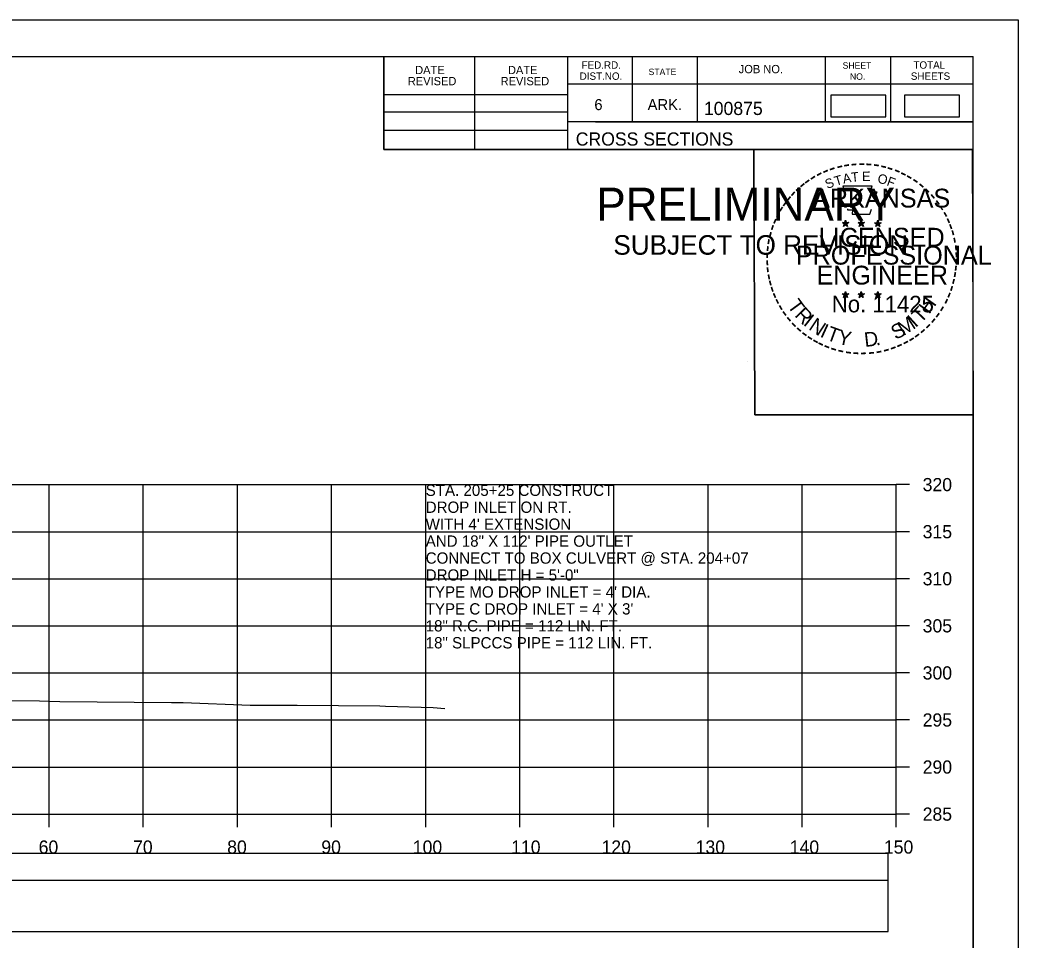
# Model space of a CAD drawing. Extents: x 1368122 to 1710785, y 373130 to 557566.
# Drawn here: x 1370079.1 to 1370185.2, y 374099.3 to 374197 of the extents above; entities that cross this region are included whole.
import ezdxf

# ---------------------------------------------------------------- set-up
doc = ezdxf.new("R2010")
doc.units = 0
for name, color, linetype in [('R_Axis', 7, 'Continuous'), ('R_Axis Annot', 7, 'Continuous'), ('R_Border', 7, 'Continuous'), ('R_Border PE', 7, 'Continuous'), ('R_Border Prem', 7, 'Continuous'), ('R_Drive', 7, 'Continuous'), ('R_Exist Surface', 7, 'Continuous'), ('R_Grid', 7, 'Continuous'), ('R_No Plot', 7, 'Continuous'), ('R_Water Annot', 7, 'Continuous')]:
    doc.layers.add(name, color=color, linetype=linetype)

msp = doc.modelspace()

# ---------------------------------------------------------------- linework, layer by layer
for points in [[(1369873.09, 374105.65), (1370171.39, 374105.65), (1370171.39, 374108.47), (1369873.09, 374108.47)], [(1369873.09, 374100.19), (1370171.39, 374100.19), (1370171.39, 374105.6), (1369873.09, 374105.6)]]:
    msp.add_lwpolyline(points, close=True)
at = {"layer": 'R_Axis'}
for p, q in [((1370172.24, 374112.66), (1370172.24, 374147.66)), ((1370173.64, 374147.66), (1370172.24, 374147.66)), ((1370173.64, 374142.66), (1370172.24, 374142.66)), ((1370173.64, 374137.66), (1370172.24, 374137.66)), ((1370173.64, 374132.66), (1370172.24, 374132.66)), ((1370173.64, 374127.66), (1370172.24, 374127.66)), ((1370173.64, 374122.66), (1370172.24, 374122.66)), ((1370173.64, 374117.66), (1370172.24, 374117.66)), ((1369872.24, 374112.66), (1370172.24, 374112.66)), ((1370082.24, 374111.26), (1370082.24, 374112.66)), ((1370092.24, 374111.26), (1370092.24, 374112.66)), ((1370102.24, 374111.26), (1370102.24, 374112.66)), ((1370112.24, 374111.26), (1370112.24, 374112.66)), ((1370122.24, 374111.26), (1370122.24, 374112.66)), ((1370132.24, 374111.26), (1370132.24, 374112.66)), ((1370142.24, 374111.26), (1370142.24, 374112.66)), ((1370152.24, 374111.26), (1370152.24, 374112.66)), ((1370162.24, 374111.26), (1370162.24, 374112.66)), ((1370172.24, 374111.26), (1370172.24, 374112.66)), ((1370173.64, 374112.66), (1370172.24, 374112.66))]:
    msp.add_line(p, q, dxfattribs=at)
at = {"layer": 'R_Border'}
for p, q in [((1369864.24, 374193.12), (1370180.42, 374193.12)), ((1370117.78, 374183.24), (1370117.78, 374193.12)), ((1370127.46, 374183.24), (1370127.46, 374193.12)), ((1370137.32, 374193.12), (1370137.32, 374183.24)), ((1370144.16, 374193.12), (1370144.16, 374186.18)), ((1370151.1, 374193.12), (1370151.1, 374186.18)), ((1370164.68, 374193.12), (1370164.68, 374186.18)), ((1370171.62, 374193.12), (1370171.62, 374186.18)), ((1370180.42, 373987.66), (1370180.42, 374193.12)), ((1370180.42, 374190.18), (1370137.32, 374190.18)), ((1370180.42, 374190.2), (1370180.42, 374190.2)), ((1370117.78, 374189.1), (1370137.32, 374189.1)), ((1370117.78, 374187.24), (1370137.32, 374187.24)), ((1370180.42, 374186.18), (1370137.32, 374186.18)), ((1370140.28, 374186.18), (1370180.42, 374186.18)), ((1370117.78, 374185.3), (1370137.32, 374185.3)), ((1370180.42, 374183.24), (1370117.78, 374183.24))]:
    msp.add_line(p, q, dxfattribs=at)
at = {"layer": 'R_Border PE'}
for p, q in [((1370166.51, 374175.5), (1370166.85, 374175.39)), ((1370166.51, 374175.5), (1370166.76, 374175.45)), ((1370166.51, 374175.5), (1370166.74, 374175.37)), ((1370166.64, 374175.09), (1370166.85, 374175.39)), ((1370166.64, 374175.09), (1370166.76, 374175.33)), ((1370166.64, 374175.09), (1370166.85, 374175.31)), ((1370166.85, 374175.75), (1370166.81, 374175.5)), ((1370166.85, 374175.39), (1370166.85, 374175.75)), ((1370166.85, 374175.75), (1370166.9, 374175.5)), ((1370167.2, 374175.5), (1370166.85, 374175.39)), ((1370167.07, 374175.09), (1370166.85, 374175.39)), ((1370167.07, 374175.09), (1370166.85, 374175.3)), ((1370167.2, 374175.5), (1370166.92, 374175.45)), ((1370167.07, 374175.09), (1370166.93, 374175.38)), ((1370167.2, 374175.5), (1370167, 374175.39)), ((1370168.18, 374175.5), (1370168.52, 374175.39)), ((1370168.18, 374175.5), (1370168.43, 374175.45)), ((1370168.18, 374175.5), (1370168.41, 374175.37)), ((1370168.31, 374175.09), (1370168.52, 374175.39)), ((1370168.31, 374175.09), (1370168.43, 374175.33)), ((1370168.31, 374175.09), (1370168.52, 374175.31)), ((1370168.52, 374175.75), (1370168.48, 374175.5)), ((1370168.52, 374175.39), (1370168.52, 374175.75)), ((1370168.52, 374175.75), (1370168.57, 374175.5)), ((1370168.87, 374175.5), (1370168.52, 374175.39)), ((1370168.74, 374175.09), (1370168.52, 374175.39)), ((1370168.74, 374175.09), (1370168.52, 374175.3)), ((1370168.87, 374175.5), (1370168.59, 374175.45)), ((1370168.74, 374175.09), (1370168.6, 374175.38)), ((1370168.87, 374175.5), (1370168.67, 374175.39)), ((1370169.94, 374175.48), (1370170.29, 374175.37)), ((1370169.94, 374175.48), (1370170.19, 374175.44)), ((1370169.94, 374175.48), (1370170.18, 374175.36)), ((1370170.07, 374175.08), (1370170.29, 374175.37)), ((1370170.07, 374175.08), (1370170.2, 374175.32)), ((1370170.07, 374175.08), (1370170.29, 374175.29)), ((1370170.29, 374175.74), (1370170.25, 374175.49)), ((1370170.29, 374175.37), (1370170.29, 374175.74)), ((1370170.29, 374175.74), (1370170.34, 374175.49)), ((1370170.64, 374175.48), (1370170.29, 374175.37)), ((1370170.5, 374175.08), (1370170.29, 374175.37)), ((1370170.5, 374175.08), (1370170.29, 374175.29)), ((1370170.64, 374175.48), (1370170.35, 374175.44)), ((1370170.5, 374175.08), (1370170.36, 374175.37)), ((1370170.64, 374175.48), (1370170.43, 374175.38)), ((1370166.5, 374167.92), (1370166.85, 374167.81)), ((1370166.5, 374167.92), (1370166.75, 374167.88)), ((1370166.5, 374167.92), (1370166.74, 374167.8)), ((1370166.63, 374167.52), (1370166.85, 374167.81)), ((1370166.63, 374167.52), (1370166.76, 374167.76)), ((1370166.63, 374167.52), (1370166.85, 374167.73)), ((1370166.85, 374168.18), (1370166.81, 374167.93)), ((1370166.85, 374167.81), (1370166.85, 374168.18)), ((1370166.85, 374168.18), (1370166.9, 374167.93)), ((1370167.2, 374167.92), (1370166.85, 374167.81)), ((1370167.06, 374167.52), (1370166.85, 374167.81)), ((1370167.06, 374167.52), (1370166.85, 374167.73)), ((1370167.2, 374167.92), (1370166.91, 374167.87)), ((1370167.06, 374167.52), (1370166.93, 374167.81)), ((1370167.2, 374167.92), (1370166.99, 374167.82)), ((1370168.17, 374167.92), (1370168.52, 374167.81)), ((1370168.17, 374167.92), (1370168.42, 374167.88)), ((1370168.17, 374167.92), (1370168.41, 374167.8)), ((1370168.3, 374167.52), (1370168.52, 374167.81)), ((1370168.3, 374167.52), (1370168.43, 374167.76)), ((1370168.3, 374167.52), (1370168.52, 374167.73)), ((1370168.52, 374168.18), (1370168.48, 374167.93)), ((1370168.52, 374167.81), (1370168.52, 374168.18)), ((1370168.52, 374168.18), (1370168.57, 374167.93)), ((1370168.87, 374167.92), (1370168.52, 374167.81)), ((1370168.73, 374167.52), (1370168.52, 374167.81)), ((1370168.73, 374167.52), (1370168.52, 374167.73)), ((1370168.87, 374167.92), (1370168.58, 374167.87)), ((1370168.73, 374167.52), (1370168.6, 374167.81)), ((1370168.87, 374167.92), (1370168.66, 374167.82)), ((1370169.94, 374167.91), (1370170.29, 374167.8)), ((1370169.94, 374167.91), (1370170.19, 374167.87)), ((1370169.94, 374167.91), (1370170.17, 374167.79)), ((1370170.07, 374167.51), (1370170.29, 374167.8)), ((1370170.07, 374167.51), (1370170.2, 374167.75)), ((1370170.07, 374167.51), (1370170.28, 374167.72)), ((1370170.29, 374168.17), (1370170.25, 374167.92)), ((1370170.5, 374167.51), (1370170.28, 374167.72)), ((1370170.29, 374167.8), (1370170.29, 374168.17)), ((1370170.29, 374168.17), (1370170.34, 374167.92)), ((1370170.63, 374167.91), (1370170.29, 374167.8)), ((1370170.5, 374167.51), (1370170.29, 374167.8)), ((1370170.63, 374167.91), (1370170.35, 374167.86)), ((1370170.5, 374167.51), (1370170.36, 374167.8)), ((1370170.63, 374167.91), (1370170.43, 374167.81))]:
    msp.add_line(p, q, dxfattribs=at)
for points in [[(1370166.55, 374179.37), (1370166.82, 374178.55)], [(1370170.06, 374178.45), (1370170.2, 374178.74), (1370169.51, 374178.71), (1370169.66, 374179.37), (1370166.55, 374179.37)], [(1370167.04, 374176.95), (1370167.04, 374176.86), (1370167.6, 374176.85), (1370167.55, 374176.37), (1370169.42, 374176.37), (1370169.62, 374176.91)], [(1370166.85, 374175.75), (1370167.07, 374175.09), (1370166.51, 374175.5), (1370167.2, 374175.5), (1370166.64, 374175.09), (1370166.85, 374175.75)], [(1370168.52, 374175.75), (1370168.74, 374175.09), (1370168.18, 374175.5), (1370168.87, 374175.5), (1370168.31, 374175.09), (1370168.52, 374175.75)], [(1370170.29, 374175.74), (1370170.5, 374175.08), (1370169.94, 374175.48), (1370170.64, 374175.48), (1370170.07, 374175.08), (1370170.29, 374175.74)], [(1370166.85, 374168.18), (1370167.06, 374167.52), (1370166.5, 374167.92), (1370167.2, 374167.92), (1370166.63, 374167.52), (1370166.85, 374168.18)], [(1370168.52, 374168.18), (1370168.73, 374167.52), (1370168.17, 374167.92), (1370168.87, 374167.92), (1370168.3, 374167.52), (1370168.52, 374168.18)], [(1370170.29, 374168.17), (1370170.5, 374167.51), (1370169.94, 374167.91), (1370170.63, 374167.91), (1370170.07, 374167.51), (1370170.29, 374168.17)]]:
    msp.add_lwpolyline(points, dxfattribs=at)
for centre, radius in [((1370166.85, 374175.38), 0.172), ((1370166.85, 374175.38), 0.145), ((1370166.85, 374175.38), 0.116), ((1370166.85, 374175.38), 0.0991), ((1370166.85, 374175.38), 0.0747), ((1370166.85, 374175.38), 0.0495), ((1370166.85, 374175.38), 0.0296), ((1370168.52, 374175.38), 0.172), ((1370168.52, 374175.38), 0.145), ((1370168.52, 374175.38), 0.116), ((1370168.52, 374175.38), 0.0991), ((1370168.52, 374175.38), 0.0747), ((1370168.52, 374175.38), 0.0495), ((1370168.52, 374175.38), 0.0296), ((1370170.29, 374175.37), 0.172), ((1370170.29, 374175.37), 0.145), ((1370170.29, 374175.37), 0.116), ((1370170.29, 374175.37), 0.0991), ((1370170.29, 374175.37), 0.0747), ((1370170.29, 374175.37), 0.0495), ((1370170.29, 374175.37), 0.0296), ((1370166.85, 374167.81), 0.172), ((1370166.85, 374167.81), 0.145), ((1370166.85, 374167.81), 0.116), ((1370166.85, 374167.81), 0.0991), ((1370166.85, 374167.81), 0.0747), ((1370166.85, 374167.81), 0.0495), ((1370166.85, 374167.81), 0.0296), ((1370168.52, 374167.81), 0.172), ((1370168.52, 374167.81), 0.145), ((1370168.52, 374167.81), 0.116), ((1370168.52, 374167.81), 0.0991), ((1370168.52, 374167.81), 0.0747), ((1370168.52, 374167.81), 0.0495), ((1370168.52, 374167.81), 0.0296), ((1370170.29, 374167.8), 0.172), ((1370170.29, 374167.8), 0.145), ((1370170.29, 374167.8), 0.116), ((1370170.29, 374167.8), 0.0991), ((1370170.29, 374167.8), 0.0747), ((1370170.29, 374167.8), 0.0495), ((1370170.29, 374167.8), 0.0296)]:
    msp.add_circle(centre, radius, dxfattribs=at)
at = {"layer": 'R_Drive'}
for points in [[(1370165.29, 374186.73), (1370171.13, 374186.73), (1370171.13, 374189.04), (1370165.29, 374189.04)], [(1370173.1, 374186.73), (1370178.94, 374186.73), (1370178.94, 374189.04), (1370173.1, 374189.04)]]:
    msp.add_lwpolyline(points, close=True, dxfattribs=at)
at = {"layer": 'R_Exist Surface'}
msp.add_lwpolyline([(1370069.06, 374124.79), (1370081.22, 374124.68), (1370082.24, 374124.65), (1370083.36, 374124.61), (1370095.23, 374124.53), (1370095.55, 374124.53), (1370096.48, 374124.5), (1370103.59, 374124.23), (1370108.58, 374124.22), (1370117.37, 374124.15), (1370117.96, 374124.14), (1370123.04, 374123.97), (1370124.28, 374123.88)], dxfattribs=at)
at = {"layer": 'R_Grid'}
for p, q in [((1369872.24, 374147.66), (1370172.24, 374147.66)), ((1370082.24, 374112.66), (1370082.24, 374147.66)), ((1370092.24, 374112.66), (1370092.24, 374147.66)), ((1370102.24, 374112.66), (1370102.24, 374147.66)), ((1370112.24, 374112.66), (1370112.24, 374147.66)), ((1370122.24, 374112.66), (1370122.24, 374147.66)), ((1370132.24, 374112.66), (1370132.24, 374147.66)), ((1370142.24, 374112.66), (1370142.24, 374147.66)), ((1370152.24, 374112.66), (1370152.24, 374147.66)), ((1370162.24, 374112.66), (1370162.24, 374147.66)), ((1370172.24, 374112.66), (1370172.24, 374147.66)), ((1369872.24, 374142.66), (1370172.24, 374142.66)), ((1369872.24, 374137.66), (1370172.24, 374137.66)), ((1369872.24, 374132.66), (1370172.24, 374132.66)), ((1369872.24, 374127.66), (1370172.24, 374127.66)), ((1369872.24, 374122.66), (1370172.24, 374122.66)), ((1369872.24, 374117.66), (1370172.24, 374117.66)), ((1369872.24, 374112.66), (1370172.24, 374112.66))]:
    msp.add_line(p, q, dxfattribs=at)
at = {"layer": 'R_No Plot'}
for p, q in [((1369851.84, 374197.02), (1370185.17, 374197.02)), ((1370156.45, 374160.79), (1370156.45, 374160.79))]:
    msp.add_line(p, q, dxfattribs=at)
for points in [[(1369851.83, 374197.02), (1370185.17, 374197.02), (1370185.17, 373983.68), (1369851.83, 373983.68)], [(1370098.16, 374193.12), (1370117.78, 374193.12), (1370117.78, 374183.24), (1370133.89, 374183.24), (1370157.09, 374183.24), (1370157.21, 374155.08), (1370180.42, 374155.08), (1370180.42, 373987.66), (1369864.24, 373987.66), (1369864.24, 374193.12)], [(1370157.09, 374183.24), (1370180.3, 374183.24), (1370180.42, 374155.08), (1370157.21, 374155.08)]]:
    msp.add_lwpolyline(points, close=True, dxfattribs=at)

# ---------------------------------------------------------------- texts
at = {"layer": 'R_Axis Annot'}
for s, p in [('320', (1370175.04, 374146.96)), ('315', (1370175.04, 374141.96)), ('310', (1370175.04, 374136.96)), ('305', (1370175.04, 374131.96)), ('300', (1370175.04, 374126.96)), ('295', (1370175.04, 374121.96)), ('290', (1370175.04, 374116.96)), ('285', (1370175.04, 374111.96)), ('60', (1370081.12, 374108.46)), ('70', (1370091.15, 374108.46)), ('80', (1370101.15, 374108.46)), ('90', (1370111.15, 374108.46)), ('100', (1370120.87, 374108.46)), ('110', (1370131.32, 374108.46)), ('120', (1370140.92, 374108.46)), ('130', (1370150.92, 374108.46)), ('140', (1370160.92, 374108.46)), ('150', (1370170.92, 374108.46))]:
    msp.add_text(s, height=1.4, dxfattribs=at).set_placement(p)
at = {"layer": 'R_Border'}
for s, height, p in [('DATE', 0.879, (1370121.12, 374191.26)), ('DATE', 0.879, (1370130.98, 374191.26)), ('FED.RD.', 0.782, (1370138.8, 374191.84)), ('JOB NO.', 0.879, (1370155.5, 374191.36)), ('SHEET', 0.684, (1370166.54, 374191.84)), ('TOTAL', 0.782, (1370174.06, 374191.84)), ('REVISED', 0.879, (1370120.34, 374190.08)), ('REVISED', 0.879, (1370130.2, 374190.08)), ('DIST.NO.', 0.782, (1370138.6, 374190.66)), ('STATE', 0.684, (1370145.92, 374191.16)), ('NO.', 0.684, (1370167.32, 374190.66)), ('SHEETS', 0.782, (1370173.78, 374190.66)), ('6', 1.17, (1370140.16, 374187.44)), ('ARK.', 1.172, (1370145.82, 374187.44)), ('100875', 1.4, (1370151.8, 374186.92)), ('CROSS SECTIONS', 1.4, (1370138.18, 374183.67))]:
    msp.add_text(s, height=height, rotation=360, dxfattribs=at).set_placement(p)
at = {"layer": 'R_Border PE'}
for s, height, rotation, p in [('-', 1.6, 13.6301, (1370166.04, 374180.74)), ('-', 1.6, 10.2193, (1370166.72, 374180.9)), ('-', 1.6, 5.8968, (1370167.45, 374181.01)), ('-', 1.6, 0.1862, (1370168.22, 374181.09)), ('-', 1.6, 357.743, (1370168.95, 374181.07)), ('-', 1.6, 352.1617, (1370169.69, 374181.02)), ('-', 1.6, 347.2049, (1370170.41, 374180.9)), ('-', 1.6, 34.0636, (1370163.43, 374179.55)), ('-', 1.6, 28.7918, (1370164.03, 374179.92)), ('-', 1.6, 24.3072, (1370164.66, 374180.23)), ('-', 1.6, 19.1761, (1370165.29, 374180.5)), ('T', 1, 16.4036, (1370165.82, 374179.38)), ('A', 1, 11.2132, (1370166.64, 374179.63)), ('T', 1, 6.0228, (1370167.49, 374179.8)), ('E', 1, 0.8323, (1370168.6, 374179.91)), ('O', 1, 350.4515, (1370170.2, 374179.7)), ('F', 1, 340.0707, (1370171.15, 374179.47)), ('-', 1.6, 342.3362, (1370171.04, 374180.75)), ('-', 1.6, 337.8551, (1370171.78, 374180.53)), ('-', 1.6, 334.1211, (1370172.41, 374180.25)), ('-', 1.6, 329.6409, (1370172.99, 374179.97)), ('-', 1.6, 42.9622, (1370161.94, 374178.36)), ('-', 1.6, 38.9507, (1370162.38, 374178.77)), ('-', 1.6, 36.2317, (1370162.85, 374179.15)), ('S', 1, 21.594, (1370164.9, 374179.05)), ('-', 1.6, 325.8627, (1370173.63, 374179.61)), ('-', 1.6, 320.5297, (1370174.24, 374179.18)), ('-', 1.6, 50.6142, (1370161.09, 374177.39)), ('-', 1.6, 48.423, (1370161.5, 374177.88)), ('ARKANSAS', 2, 360, (1370163.4, 374177.09)), ('-', 1.6, 315.5786, (1370174.84, 374178.7)), ('-', 1.6, 309.8797, (1370175.41, 374178.15)), ('-', 1.6, 58.0706, (1370160.35, 374176.3)), ('-', 1.6, 54.2325, (1370160.68, 374176.82)), ('-', 1.6, 306.6522, (1370175.94, 374177.54)), ('-', 1.4, 303.6753, (1370176.42, 374176.98)), ('-', 1.6, 62.8713, (1370160.04, 374175.68)), ('-', 1.6, 299.6684, (1370176.74, 374176.37)), ('-', 1.6, 72.3945, (1370159.56, 374174.44)), ('-', 1.6, 67.7743, (1370159.78, 374175.07)), ('DWB', 0.01, 360, (1370166.84, 374175.38)), ('DWB', 0.01, 360, (1370168.51, 374175.38)), ('DWB', 0.01, 360, (1370170.28, 374175.37)), ('-', 1.6, 294.6628, (1370177.06, 374175.76)), ('-', 1.6, 290.5728, (1370177.32, 374175.18)), ('-', 1.6, 75.461, (1370159.37, 374173.73)), ('LICENSED', 2, 360, (1370164, 374172.94)), ('-', 1.6, 285.1233, (1370177.56, 374174.6)), ('-', 1.6, 85.1863, (1370159.16, 374172.32)), ('-', 1.6, 81.2013, (1370159.23, 374173.02)), ('PROFESSIONAL', 2, 360, (1370161.57, 374171.03)), ('-', 1.6, 280.5493, (1370177.76, 374173.86)), ('-', 1.6, 276.5962, (1370177.92, 374173.09)), ('-', 1.6, 89.0622, (1370159.13, 374171.62)), ('-', 1.6, 274.3301, (1370177.98, 374172.37)), ('-', 1.6, 94.1959, (1370159.17, 374170.9)), ('ENGINEER', 2, 360, (1370163.76, 374168.91)), ('-', 1.6, 263.5172, (1370177.99, 374171.07)), ('-', 1.6, 269.9407, (1370178.01, 374171.74)), ('-', 1.6, 98.9479, (1370159.24, 374170.23)), ('-', 1.6, 101.7149, (1370159.38, 374169.5)), ('-', 1.6, 260.9953, (1370177.92, 374170.42)), ('-', 1.6, 105.4578, (1370159.54, 374168.9)), ('-', 1.6, 252.8681, (1370177.63, 374169.02)), ('-', 1.6, 255.7626, (1370177.81, 374169.74)), ('-', 1.6, 109.0874, (1370159.75, 374168.27)), ('-', 1.6, 114.0643, (1370160.01, 374167.68)), ('No. 11425', 1.757, 360, (1370165.39, 374165.96)), ('DWB', 0.01, 360, (1370166.84, 374167.81)), ('DWB', 0.01, 360, (1370168.51, 374167.81)), ('DWB', 0.01, 360, (1370170.27, 374167.8)), ('H', 1.54, 54.6088, (1370175.73, 374165.69)), ('-', 1.6, 247.8887, (1370177.41, 374168.35)), ('-', 1.6, 115.7289, (1370160.31, 374167.06)), ('-', 1.6, 120.4471, (1370160.67, 374166.47)), ('T', 1.54, 306.0406, (1370160.61, 374166.65)), ('T', 1.54, 46.6444, (1370174.84, 374164.74)), ('-', 1.6, 239.0712, (1370176.75, 374166.96)), ('-', 1.6, 244.6197, (1370177.15, 374167.72)), ('-', 1.6, 125.8934, (1370161.07, 374165.91)), ('R', 1.54, 314.005, (1370161.37, 374165.6)), ('I', 1.54, 321.9694, (1370162.27, 374164.67)), ('M', 1.54, 32.6563, (1370172.99, 374163.42)), ('I', 1.54, 42.1136, (1370174.28, 374164.27)), ('-', 1.6, 233.8452, (1370176.35, 374166.31)), ('-', 1.6, 130.7181, (1370161.53, 374165.36)), ('-', 1.6, 134.2238, (1370162.05, 374164.81)), ('N', 1.54, 326.5002, (1370162.84, 374164.2)), ('I', 1.54, 335.3603, (1370164.05, 374163.41)), ('T', 1.54, 339.8912, (1370164.71, 374163.09)), ('S', 1.54, 26.9312, (1370172.16, 374163.01)), ('-', 1.6, 225.7653, (1370175.44, 374165.18)), ('-', 1.6, 231.2538, (1370175.92, 374165.75)), ('-', 1.6, 138.9338, (1370162.58, 374164.35)), ('-', 1.6, 144.6463, (1370163.13, 374163.94)), ('-', 1.6, 148.0898, (1370163.69, 374163.57)), ('Y', 1.54, 347.8556, (1370165.93, 374162.64)), ('D', 1.54, 6.3969, (1370168.91, 374162.28)), ('-', 1.6, 215.7363, (1370174.37, 374164.2)), ('-', 1.6, 221.0851, (1370174.92, 374164.67)), ('-', 1.6, 151.5704, (1370164.27, 374163.25)), ('-', 1.6, 154.6002, (1370164.79, 374163)), ('-', 1.6, 158.5612, (1370165.42, 374162.75)), ('.', 1.54, 13.7642, (1370170.1, 374162.41)), ('-', 1.6, 200.7184, (1370172.03, 374162.88)), ('-', 1.6, 204.2516, (1370172.65, 374163.15)), ('-', 1.6, 207.3568, (1370173.28, 374163.47)), ('-', 1.6, 212.2491, (1370173.84, 374163.81)), ('-', 1.6, 162.7983, (1370166.1, 374162.53)), ('-', 1.6, 167.5555, (1370166.82, 374162.37)), ('-', 1.6, 173.1155, (1370167.59, 374162.26)), ('-', 1.6, 176.5183, (1370168.34, 374162.21)), ('-', 1.6, 181.5918, (1370169.08, 374162.23)), ('-', 1.6, 185.8167, (1370169.89, 374162.3)), ('-', 1.6, 191.2858, (1370170.63, 374162.43)), ('-', 1.6, 195.4743, (1370171.36, 374162.63))]:
    msp.add_text(s, height=height, rotation=rotation, dxfattribs=at).set_placement(p)
at = {"layer": 'R_Border Prem'}
for s, height, p in [('PRELIMINARY', 3.5, (1370140.37, 374175.7)), ('DWB', 0.01, (1370141.12, 374177.55)), ('SUBJECT TO REVISION', 2.0751, (1370142.18, 374172.08))]:
    msp.add_text(s, height=height, rotation=360, dxfattribs=at).set_placement(p)
at = {"layer": 'R_Water Annot'}
for s, p in [('STA. 205+25 CONSTRUCT', (1370122.24, 374146.46)), ('DROP INLET ON RT.', (1370122.24, 374144.66)), ("WITH 4' EXTENSION", (1370122.24, 374142.86)), ('AND 18" X 112\' PIPE OUTLET', (1370122.24, 374141.06)), ('CONNECT TO BOX CULVERT @ STA. 204+07', (1370122.24, 374139.26)), ('DROP INLET H = 5\'-0"', (1370122.24, 374137.46)), ("TYPE MO DROP INLET = 4' DIA.", (1370122.24, 374135.66)), ("TYPE C DROP INLET = 4' X 3'", (1370122.24, 374133.86)), ('18" R.C. PIPE = 112 LIN. FT.', (1370122.24, 374132.06)), ('18" SLPCCS PIPE = 112 LIN. FT.', (1370122.24, 374130.26))]:
    msp.add_text(s, height=1.2, dxfattribs=at).set_placement(p)

doc.saveas('drawing.dxf')
